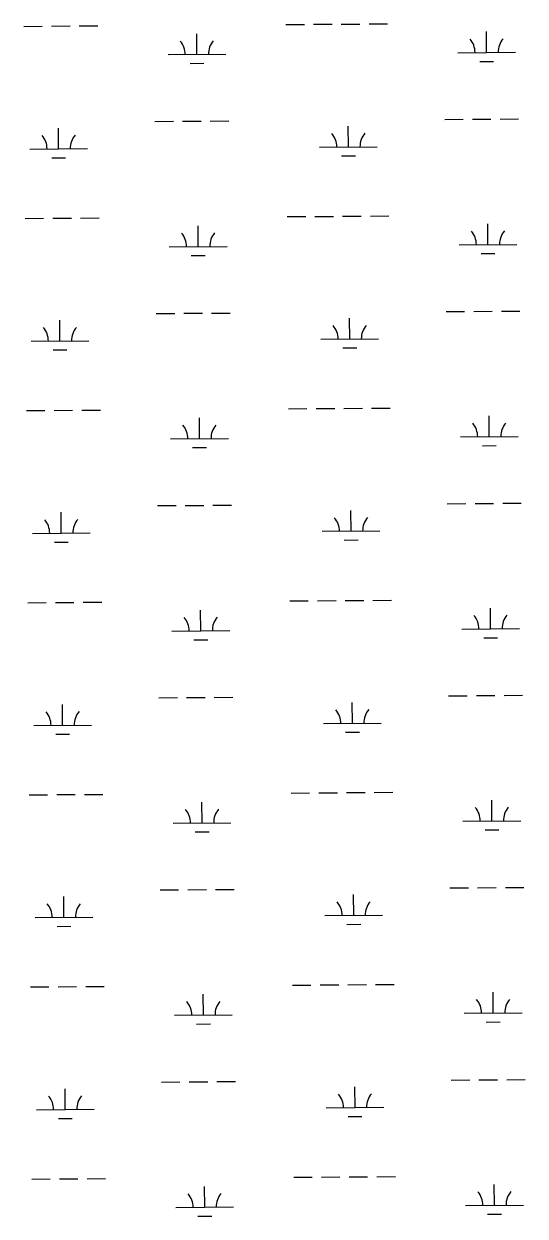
# Model space of a CAD drawing. Extents: x 3508733 to 3546731, y 546897 to 572481.
# Drawn here: x 3515614 to 3516482, y 553367 to 555431 of the extents above; entities that cross this region are included whole.
import ezdxf

# ---------------------------------------------------------------- set-up
doc = ezdxf.new("R2010")
doc.units = 0
doc.layers.add('V-WETL-SWMP', color=7, linetype='Continuous')

msp = doc.modelspace()

# ---------------------------------------------------------------- linework, layer by layer
at = {"layer": 'V-WETL-SWMP'}
for p, q in [((3515614, 555426.9), (3515646, 555427.1)), ((3515662, 555427.2), (3515694, 555427.5)), ((3515710, 555427.6), (3515742, 555427.8)), ((3516067.9, 555430), (3516099.9, 555430.2)), ((3516115.9, 555430.4), (3516147.9, 555430.6)), ((3516163.9, 555430.7), (3516195.9, 555430.9)), ((3516211.9, 555431), (3516243.9, 555431.2)), ((3516415.5, 555381.7), (3516415.3, 555417.7)), ((3515913.7, 555378.2), (3515913.4, 555414.2)), ((3515863.7, 555377.9), (3515963.7, 555378.6)), ((3516365.6, 555381.3), (3516465.5, 555382)), ((3515901.8, 555362.7), (3515925.8, 555362.9)), ((3516403.7, 555366.1), (3516427.7, 555366.3)), ((3515841, 555262.3), (3515873, 555262.5)), ((3515889, 555262.6), (3515921, 555262.8)), ((3515937, 555263), (3515969, 555263.2)), ((3516176.2, 555218.2), (3516175.9, 555254.2)), ((3516342.9, 555265.7), (3516374.9, 555265.9)), ((3516390.9, 555266.1), (3516422.9, 555266.3)), ((3516438.9, 555266.4), (3516470.9, 555266.6)), ((3515674.3, 555214.7), (3515674, 555250.7)), ((3515624.3, 555214.4), (3515724.3, 555215.1)), ((3516126.2, 555217.8), (3516226.2, 555218.5)), ((3515662.4, 555199.2), (3515686.4, 555199.4)), ((3516164.3, 555202.6), (3516188.3, 555202.8)), ((3515616.3, 555094.3), (3515648.3, 555094.5)), ((3515664.3, 555094.6), (3515696.3, 555094.8)), ((3515712.3, 555094.9), (3515744.3, 555095.1)), ((3516070.2, 555097.4), (3516102.2, 555097.6)), ((3516118.2, 555097.7), (3516150.2, 555097.9)), ((3516166.2, 555098), (3516198.2, 555098.2)), ((3516214.2, 555098.3), (3516246.2, 555098.6)), ((3515915.9, 555045.6), (3515915.7, 555081.6)), ((3516417.8, 555049), (3516417.6, 555085)), ((3515865.9, 555045.2), (3515965.9, 555045.9)), ((3516367.8, 555048.6), (3516467.8, 555049.3)), ((3515904, 555030), (3515928, 555030.2)), ((3516405.9, 555033.5), (3516429.9, 555033.6)), ((3515843.3, 554929.6), (3515875.3, 554929.8)), ((3515891.3, 554930), (3515923.3, 554930.2)), ((3515939.3, 554930.3), (3515971.3, 554930.5)), ((3516178.5, 554885.5), (3516178.2, 554921.5)), ((3516345.2, 554933.1), (3516377.2, 554933.3)), ((3516393.2, 554933.4), (3516425.2, 554933.6)), ((3516441.2, 554933.7), (3516473.2, 554933.9)), ((3515676.6, 554882.1), (3515676.3, 554918.1)), ((3515626.6, 554881.7), (3515726.6, 554882.4)), ((3516128.5, 554885.1), (3516228.5, 554885.8)), ((3515664.7, 554866.5), (3515688.7, 554866.7)), ((3516166.6, 554870), (3516190.6, 554870.1)), ((3515618.5, 554761.6), (3515650.5, 554761.8)), ((3515666.5, 554761.9), (3515698.5, 554762.1)), ((3515714.5, 554762.2), (3515746.5, 554762.5)), ((3516072.4, 554764.7), (3516104.4, 554764.9)), ((3516120.4, 554765), (3516152.4, 554765.2)), ((3516168.4, 554765.3), (3516200.4, 554765.6)), ((3516216.4, 554765.7), (3516248.4, 554765.9)), ((3515918.2, 554712.9), (3515918, 554748.9)), ((3516420.1, 554716.3), (3516419.9, 554752.3)), ((3516370.1, 554716), (3516470.1, 554716.7)), ((3515868.2, 554712.5), (3515968.2, 554713.2)), ((3515906.3, 554697.4), (3515930.3, 554697.5)), ((3516408.2, 554700.8), (3516432.2, 554701)), ((3515845.6, 554597), (3515877.6, 554597.2)), ((3515893.6, 554597.3), (3515925.6, 554597.5)), ((3515941.6, 554597.6), (3515973.6, 554597.8)), ((3516347.5, 554600.4), (3516379.5, 554600.6)), ((3516395.5, 554600.7), (3516427.5, 554600.9)), ((3516443.5, 554601), (3516475.5, 554601.3)), ((3515678.8, 554549.4), (3515678.6, 554585.4)), ((3516180.7, 554552.8), (3516180.5, 554588.8)), ((3516130.7, 554552.5), (3516230.7, 554553.2)), ((3515628.8, 554549), (3515728.8, 554549.7)), ((3515666.9, 554533.9), (3515690.9, 554534)), ((3516168.8, 554537.3), (3516192.8, 554537.5)), ((3515620.8, 554428.9), (3515652.8, 554429.1)), ((3515668.8, 554429.2), (3515700.8, 554429.5)), ((3515716.8, 554429.6), (3515748.8, 554429.8)), ((3516074.7, 554432), (3516106.7, 554432.2)), ((3516122.7, 554432.3), (3516154.7, 554432.6)), ((3516170.7, 554432.7), (3516202.7, 554432.9)), ((3516218.7, 554433), (3516250.7, 554433.2)), ((3515920.5, 554380.2), (3515920.2, 554416.2)), ((3516422.4, 554383.7), (3516422.1, 554419.7)), ((3515870.5, 554379.9), (3515970.5, 554380.6)), ((3515908.6, 554364.7), (3515932.6, 554364.9)), ((3516372.4, 554383.3), (3516472.4, 554384)), ((3516410.5, 554368.1), (3516434.5, 554368.3)), ((3515847.9, 554264.3), (3515879.9, 554264.5)), ((3515895.9, 554264.6), (3515927.9, 554264.8)), ((3515943.9, 554264.9), (3515975.9, 554265.2)), ((3516349.8, 554267.7), (3516381.8, 554267.9)), ((3516397.8, 554268.1), (3516429.8, 554268.3)), ((3516445.8, 554268.4), (3516477.8, 554268.6)), ((3515681.1, 554216.7), (3515680.9, 554252.7)), ((3516183, 554220.2), (3516182.8, 554256.2)), ((3516133, 554219.8), (3516233, 554220.5)), ((3515631.1, 554216.4), (3515731.1, 554217.1)), ((3515669.2, 554201.2), (3515693.2, 554201.4)), ((3516171.1, 554204.6), (3516195.1, 554204.8)), ((3515623.1, 554096.3), (3515655.1, 554096.5)), ((3515671.1, 554096.6), (3515703.1, 554096.8)), ((3515719.1, 554096.9), (3515751.1, 554097.1)), ((3516077, 554099.4), (3516109, 554099.6)), ((3516125, 554099.7), (3516157, 554099.9)), ((3516173, 554100), (3516205, 554100.2)), ((3516221, 554100.3), (3516253, 554100.6)), ((3515922.7, 554047.6), (3515922.5, 554083.6)), ((3516424.6, 554051), (3516424.4, 554087)), ((3515872.8, 554047.2), (3515972.7, 554047.9)), ((3516374.6, 554050.6), (3516474.6, 554051.3)), ((3516412.8, 554035.5), (3516436.8, 554035.6)), ((3515910.9, 554032), (3515934.9, 554032.2)), ((3515850.1, 553931.6), (3515882.1, 553931.8)), ((3515898.1, 553932), (3515930.1, 553932.2)), ((3515946.1, 553932.3), (3515978.1, 553932.5)), ((3516352, 553935.1), (3516384, 553935.3)), ((3516400, 553935.4), (3516432, 553935.6)), ((3516448, 553935.7), (3516480, 553935.9)), ((3515683.4, 553884.1), (3515683.1, 553920.1)), ((3516185.3, 553887.5), (3516185, 553923.5)), ((3515633.4, 553883.7), (3515733.4, 553884.4)), ((3515671.5, 553868.5), (3515695.5, 553868.7)), ((3516135.3, 553887.1), (3516235.3, 553887.8)), ((3516173.4, 553872), (3516197.4, 553872.1)), ((3516079.3, 553766.7), (3516111.3, 553766.9)), ((3516127.3, 553767), (3516159.3, 553767.2)), ((3516175.3, 553767.3), (3516207.3, 553767.6)), ((3516223.3, 553767.7), (3516255.3, 553767.9)), ((3515625.4, 553763.6), (3515657.4, 553763.8)), ((3515673.4, 553763.9), (3515705.4, 553764.1)), ((3515721.4, 553764.2), (3515753.4, 553764.5)), ((3515925, 553714.9), (3515924.8, 553750.9)), ((3516426.9, 553718.3), (3516426.7, 553754.3)), ((3515875, 553714.5), (3515975, 553715.2)), ((3516376.9, 553718), (3516476.9, 553718.7)), ((3515913.1, 553699.4), (3515937.1, 553699.5)), ((3516415, 553702.8), (3516439, 553703)), ((3516354.3, 553602.4), (3516386.3, 553602.6)), ((3516402.3, 553602.7), (3516434.3, 553602.9)), ((3516450.3, 553603), (3516482.3, 553603.3)), ((3515685.7, 553551.4), (3515685.4, 553587.4)), ((3515852.4, 553599), (3515884.4, 553599.2)), ((3515900.4, 553599.3), (3515932.4, 553599.5)), ((3515948.4, 553599.6), (3515980.4, 553599.8)), ((3516187.6, 553554.8), (3516187.3, 553590.8)), ((3515635.7, 553551), (3515735.7, 553551.7)), ((3516137.6, 553554.5), (3516237.6, 553555.2)), ((3516175.7, 553539.3), (3516199.7, 553539.5)), ((3515673.8, 553535.9), (3515697.8, 553536)), ((3516225.5, 553435), (3516257.5, 553435.2)), ((3515627.6, 553430.9), (3515659.6, 553431.1)), ((3515675.6, 553431.2), (3515707.6, 553431.5)), ((3515723.6, 553431.6), (3515755.6, 553431.8)), ((3515927.3, 553382.2), (3515927.1, 553418.2)), ((3516081.5, 553434), (3516113.5, 553434.2)), ((3516129.5, 553434.3), (3516161.5, 553434.6)), ((3516177.5, 553434.7), (3516209.5, 553434.9)), ((3516429.2, 553385.7), (3516428.9, 553421.7)), ((3515877.3, 553381.9), (3515977.3, 553382.6)), ((3516379.2, 553385.3), (3516479.2, 553386)), ((3515915.4, 553366.7), (3515939.4, 553366.9)), ((3516417.3, 553370.1), (3516441.3, 553370.3))]:
    msp.add_line(p, q, dxfattribs=at)
for centre, start, end in [((3515858.4, 555378.3), 359.6198, 41.1635), ((3515968.9, 555379.1), 139.6198, 181.1635), ((3516360.3, 555381.8), 359.6198, 41.1635), ((3516470.8, 555382.5), 139.6198, 181.1635), ((3515619, 555214.8), 359.6198, 41.1635), ((3515729.5, 555215.6), 139.6198, 181.1635), ((3516120.9, 555218.3), 359.6198, 41.1635), ((3516231.4, 555219), 139.6198, 181.1635), ((3515860.7, 555045.7), 359.6198, 41.1635), ((3515971.2, 555046.4), 139.6198, 181.1635), ((3516362.6, 555049.1), 359.6198, 41.1635), ((3516473.1, 555049.8), 139.6198, 181.1635), ((3515621.3, 554882.2), 359.6198, 41.1635), ((3515731.8, 554882.9), 139.6198, 181.1635), ((3516123.2, 554885.6), 359.6198, 41.1635), ((3516233.7, 554886.3), 139.6198, 181.1635), ((3515863, 554713), 359.6198, 41.1635), ((3515973.4, 554713.7), 139.6198, 181.1635), ((3516364.9, 554716.4), 359.6198, 41.1635), ((3516475.3, 554717.2), 139.6198, 181.1635), ((3515623.6, 554549.5), 359.6198, 41.1635), ((3515734.1, 554550.2), 139.6198, 181.1635), ((3516125.5, 554552.9), 359.6198, 41.1635), ((3516236, 554553.7), 139.6198, 181.1635), ((3516367.1, 554383.8), 359.6198, 41.1635), ((3516477.6, 554384.5), 139.6198, 181.1635), ((3515865.2, 554380.3), 359.6198, 41.1635), ((3515975.7, 554381.1), 139.6198, 181.1635), ((3515736.4, 554217.6), 139.6198, 181.1635), ((3516127.8, 554220.2), 359.6198, 41.1635), ((3516238.2, 554221), 139.6198, 181.1635), ((3515625.9, 554216.8), 359.6198, 41.1635), ((3515867.5, 554047.7), 359.6198, 41.1635), ((3515978, 554048.4), 139.6198, 181.1635), ((3516369.4, 554051.1), 359.6198, 41.1635), ((3516479.9, 554051.8), 139.6198, 181.1635), ((3516130, 553887.6), 359.6198, 41.1635), ((3516240.5, 553888.3), 139.6198, 181.1635), ((3515628.1, 553884.2), 359.6198, 41.1635), ((3515738.6, 553884.9), 139.6198, 181.1635), ((3515869.8, 553715), 359.6198, 41.1635), ((3515980.3, 553715.7), 139.6198, 181.1635), ((3516371.7, 553718.4), 359.6198, 41.1635), ((3516482.2, 553719.2), 139.6198, 181.1635), ((3515630.4, 553551.5), 359.6198, 41.1635), ((3515740.9, 553552.2), 139.6198, 181.1635), ((3516132.3, 553554.9), 359.6198, 41.1635), ((3516242.8, 553555.7), 139.6198, 181.1635), ((3515872.1, 553382.3), 359.6198, 41.1635), ((3515982.5, 553383.1), 139.6198, 181.1635), ((3516373.9, 553385.7), 359.6198, 41.1635), ((3516484.4, 553386.5), 139.6198, 181.1635)]:
    msp.add_arc(centre, 35.2, start, end, dxfattribs=at)

doc.saveas('drawing.dxf')
